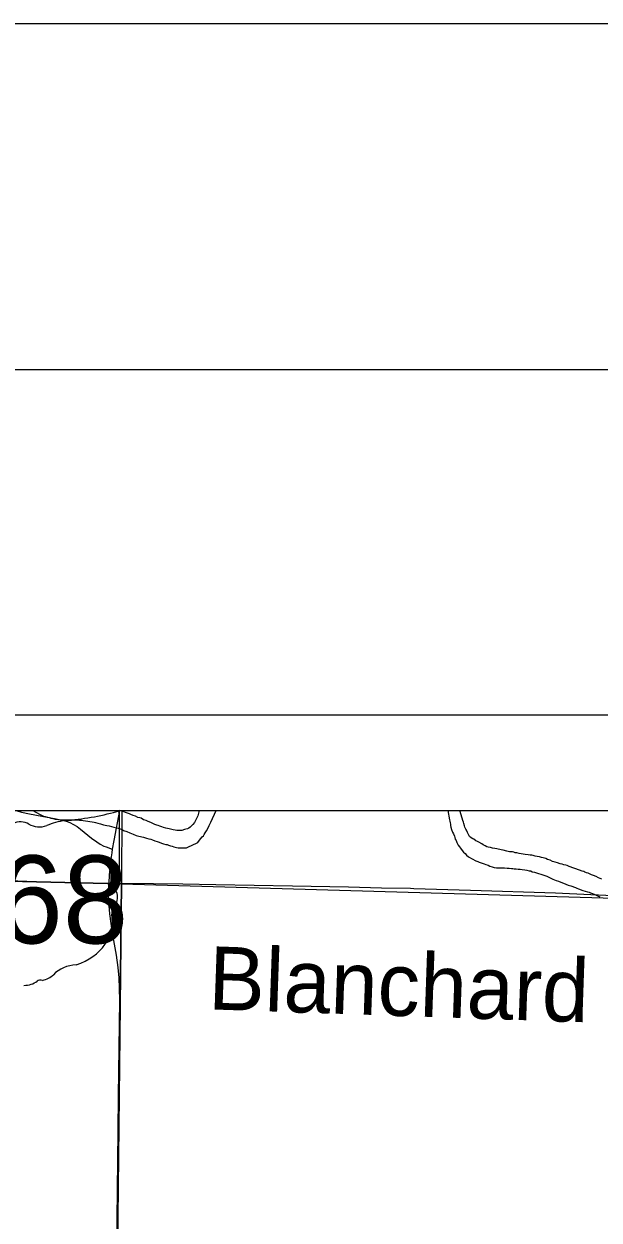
# Model space of a CAD drawing. Extents: x 0 to 68, y 0 to 52.9.
# Drawn here: x 27.932 to 28.763, y 20.269 to 22 of the extents above; entities that cross this region are included whole.
import ezdxf

# ---------------------------------------------------------------- set-up
doc = ezdxf.new("R2010")
doc.units = 0
for name, color, linetype in [('Default', 7, 'Continuous'), ('GM_X_County_Road', 7, 'Continuous'), ('GM_X_State_Route', 7, 'Continuous'), ('GM_X_State_Shield', 7, 'Continuous'), ('SH_Border', 7, 'Continuous'), ('SH_Cut_Line', 7, 'Continuous'), ('SH_Data', 7, 'Continuous')]:
    doc.layers.add(name, color=color, linetype=linetype)

msp = doc.modelspace()

# ---------------------------------------------------------------- linework, layer by layer
at = {"layer": 'Default'}
msp.add_line((24.6206, 20.8614), (31.3735, 20.8614), dxfattribs=at)
for points in [[(28.0733, 20.8614), (28.0726, 20.7555), (27.0895, 20.7787), (27.09, 20.8614)], [(27.9201, 20.8614), (27.9278, 20.8591), (27.9396, 20.8566), (27.9573, 20.8534), (27.978, 20.8497), (27.9845, 20.8483)], [(27.9445, 20.8614), (27.9541, 20.8565), (27.9578, 20.8542), (27.96, 20.8534), (27.9622, 20.8527), (27.9655, 20.8519), (27.968, 20.8515), (27.9702, 20.8507), (27.9732, 20.85), (27.9768, 20.8492), (27.9816, 20.8484), (27.9853, 20.848), (27.9886, 20.8479), (27.9915, 20.8479), (27.9945, 20.8479), (27.9971, 20.8482), (27.9993, 20.8482), (28.0022, 20.8481), (28.0048, 20.8481), (28.0066, 20.8481), (28.0085, 20.848), (28.0121, 20.8476), (28.0147, 20.8476), (28.0173, 20.8472), (28.0206, 20.8468), (28.0301, 20.8452), (28.0331, 20.8448), (28.0349, 20.844), (28.0386, 20.8432), (28.0422, 20.8421), (28.0466, 20.8409), (28.0514, 20.8401), (28.0547, 20.8394), (28.058, 20.8386), (28.0613, 20.8374), (28.065, 20.8367), (28.0679, 20.8359), (28.0709, 20.8351), (28.0734, 20.8343), (28.0756, 20.8328), (28.0804, 20.8313), (28.0848, 20.8294), (28.0895, 20.8275), (28.0939, 20.8256), (28.0976, 20.8245), (28.1002, 20.8241), (28.102, 20.8237), (28.1042, 20.8229), (28.1086, 20.8214), (28.1123, 20.8206), (28.1148, 20.8202), (28.1174, 20.8191), (28.1207, 20.8176), (28.124, 20.8168), (28.1269, 20.8157), (28.1302, 20.8145), (28.1335, 20.8134), (28.1368, 20.8126)], [(28.0696, 20.8614), (28.0615, 20.8183), (28.0592, 20.8057)], [(28.185, 20.8614), (28.183, 20.8538), (28.1818, 20.852), (28.1811, 20.8498), (28.18, 20.848), (28.1781, 20.8443), (28.1758, 20.8411), (28.1721, 20.8375), (28.1702, 20.836), (28.168, 20.8353), (28.1654, 20.8346), (28.1636, 20.8339), (28.1599, 20.8328), (28.1573, 20.8325), (28.1555, 20.8325), (28.1525, 20.8326), (28.15, 20.8333), (28.1474, 20.8337), (28.1415, 20.8353), (28.1393, 20.8357), (28.1367, 20.8361), (28.1335, 20.8372), (28.1309, 20.838), (28.128, 20.8388), (28.1258, 20.8399), (28.1239, 20.8403), (28.1206, 20.8414), (28.1181, 20.8426), (28.1148, 20.8441), (28.1111, 20.8456), (28.1082, 20.8471), (28.1045, 20.8482), (28.1009, 20.8505), (28.099, 20.8509), (28.0961, 20.8517), (28.0928, 20.8532), (28.0895, 20.8543), (28.0862, 20.8558), (28.084, 20.8566), (28.0701, 20.8614)], [(28.1368, 20.8126), (28.1387, 20.8122), (28.1405, 20.8114), (28.1434, 20.8107), (28.146, 20.8099), (28.1485, 20.8088), (28.1519, 20.808), (28.1544, 20.8076), (28.1563, 20.8076), (28.1588, 20.8075), (28.1618, 20.8075), (28.1647, 20.8074), (28.1666, 20.8074), (28.1695, 20.8089), (28.181, 20.8142), (28.1829, 20.8153), (28.1855, 20.8186), (28.1873, 20.8211), (28.1892, 20.8233), (28.1911, 20.8247), (28.1922, 20.8269), (28.1937, 20.8295), (28.1956, 20.8324), (28.1975, 20.8356), (28.1994, 20.84), (28.202, 20.8448), (28.2094, 20.8614)], [(28.5444, 20.8614), (28.5469, 20.8483), (28.5476, 20.8461), (28.5479, 20.8439), (28.5483, 20.8417), (28.5482, 20.8399), (28.5489, 20.8373), (28.5496, 20.834), (28.5511, 20.8303), (28.5525, 20.8277), (28.5539, 20.8244), (28.5546, 20.8225), (28.5553, 20.8199), (28.5564, 20.8181), (28.5575, 20.8155), (28.5593, 20.8115), (28.5615, 20.8089), (28.5629, 20.807), (28.5651, 20.8037), (28.5673, 20.8011), (28.5694, 20.7992), (28.5716, 20.797), (28.5742, 20.7947), (28.5848, 20.7887), (28.5877, 20.7876), (28.5899, 20.7868), (28.5925, 20.7861), (28.5943, 20.7853), (28.5972, 20.7842), (28.5994, 20.7834), (28.6027, 20.7823), (28.6053, 20.7811), (28.6086, 20.7803), (28.6115, 20.7792), (28.6148, 20.7788), (28.6174, 20.7784), (28.62, 20.7784), (28.6225, 20.7787), (28.6262, 20.7786), (28.6303, 20.7782), (28.6332, 20.7782), (28.6365, 20.7778)], [(28.767, 20.7621), (28.7622, 20.764), (28.7589, 20.7659), (28.7553, 20.7674), (28.7523, 20.7685), (28.7472, 20.7708), (28.745, 20.7716), (28.7428, 20.7723), (28.741, 20.7731), (28.7388, 20.7739), (28.7347, 20.7754), (28.7201, 20.7807), (28.7172, 20.7819), (28.715, 20.7826), (28.7124, 20.783), (28.7098, 20.7838), (28.7069, 20.7846), (28.7032, 20.7857), (28.6996, 20.7869), (28.6959, 20.788), (28.6926, 20.7895), (28.6886, 20.7907), (28.6864, 20.7922), (28.6845, 20.7926), (28.6823, 20.7933), (28.6801, 20.7937), (28.6772, 20.7945), (28.6739, 20.7949), (28.671, 20.7957), (28.668, 20.7964), (28.6658, 20.7968), (28.6636, 20.7969), (28.6607, 20.7976), (28.6563, 20.7981), (28.6533, 20.7985), (28.6504, 20.7989), (28.6475, 20.7993), (28.6445, 20.8001), (28.642, 20.8005), (28.6401, 20.8012), (28.6379, 20.8016), (28.6357, 20.802), (28.6335, 20.802), (28.6298, 20.8028), (28.6243, 20.804), (28.6218, 20.8048), (28.6196, 20.8052), (28.6174, 20.8056), (28.6152, 20.8063), (28.6126, 20.8067), (28.6093, 20.8071), (28.606, 20.8079), (28.6027, 20.8087), (28.6008, 20.8091), (28.5983, 20.8106), (28.5954, 20.8121), (28.5935, 20.8132), (28.5892, 20.8158), (28.5873, 20.8166), (28.5851, 20.8177), (28.5822, 20.82), (28.5804, 20.8207), (28.5782, 20.8222), (28.5756, 20.8241), (28.5742, 20.8267), (28.5728, 20.8296), (28.5713, 20.833), (28.5703, 20.8348), (28.5692, 20.8374), (28.5688, 20.8392), (28.5678, 20.8429), (28.5671, 20.8448), (28.566, 20.8473), (28.5653, 20.8503), (28.5617, 20.8614)], [(27.9845, 20.8483), (27.9867, 20.8478), (27.9924, 20.8461), (27.9979, 20.844), (28.0032, 20.8414), (28.0083, 20.8383), (28.0131, 20.8348), (28.0294, 20.8216), (28.0367, 20.8162), (28.0418, 20.813), (28.0472, 20.8102), (28.0502, 20.8091), (28.0592, 20.8057)], [(28.0592, 20.8057), (28.0585, 20.8003), (28.0574, 20.7915), (28.0564, 20.7826), (28.0558, 20.7767), (28.055, 20.7683), (28.0542, 20.7565)], [(28.6365, 20.7778), (28.6384, 20.7777), (28.6406, 20.7774), (28.6431, 20.7773), (28.6461, 20.7769), (28.649, 20.7765), (28.652, 20.7761), (28.6556, 20.7757), (28.6589, 20.7753), (28.6619, 20.7745), (28.6644, 20.7741), (28.6666, 20.773), (28.6699, 20.7722), (28.6729, 20.7714), (28.6758, 20.7706), (28.6791, 20.7695), (28.6831, 20.768), (28.6875, 20.7665), (28.6916, 20.7646), (28.6963, 20.7623), (28.7011, 20.7604), (28.7047, 20.7593), (28.7077, 20.7581), (28.7117, 20.7566), (28.715, 20.7551), (28.7186, 20.7536), (28.7223, 20.7524), (28.7289, 20.7501), (28.7311, 20.749), (28.7333, 20.7482), (28.7399, 20.7459), (28.7432, 20.7448), (28.7465, 20.744), (28.7487, 20.7436), (28.7509, 20.7425), (28.7538, 20.7414), (28.7571, 20.7399), (28.7608, 20.738), (28.7644, 20.7365)]]:
    msp.add_lwpolyline(points, dxfattribs=at)
for points in [[(27.0895, 20.7787), (28.0726, 20.7555), (28.062, 19.7892), (27.0892, 19.8116)], [(28.0726, 20.7555), (29.0511, 20.7272), (29.0416, 19.7624), (28.062, 19.7892)]]:
    msp.add_lwpolyline(points, close=True, dxfattribs=at)
at = {"layer": 'GM_X_County_Road'}
msp.add_lwpolyline([(28.0654, 20.1849), (28.0678, 20.3977), (28.0685, 20.4486), (28.0692, 20.5175), (28.0701, 20.5864), (28.0698, 20.6044), (28.069, 20.6193), (28.0676, 20.6342), (28.0652, 20.652), (28.0596, 20.6841), (28.0558, 20.7119), (28.0546, 20.7241), (28.0539, 20.7364), (28.0539, 20.7473), (28.0541, 20.7513), (28.0542, 20.7565)], dxfattribs=at)
at = {"layer": 'GM_X_State_Route'}
for points in [[(27.9072, 20.7602), (27.9227, 20.7599), (27.9753, 20.758), (28.0019, 20.7573), (28.0039, 20.7572)], [(28.0039, 20.7572), (28.0542, 20.7565)], [(28.0542, 20.7565), (28.0706, 20.7563)], [(28.0706, 20.7563), (28.1189, 20.7558)], [(28.1189, 20.7558), (28.1613, 20.7554), (28.2092, 20.7546), (28.3197, 20.7528), (28.32, 20.7528), (28.4009, 20.7511), (28.4488, 20.7498), (28.4907, 20.749), (28.4951, 20.7489)], [(28.4951, 20.7489), (28.5775, 20.7462), (28.7003, 20.7423), (28.7511, 20.7401), (28.784, 20.7386), (28.8327, 20.7365), (28.8607, 20.7353)]]:
    msp.add_lwpolyline(points, dxfattribs=at)
at = {"layer": 'GM_X_State_Shield'}
for q in [(28.0696, 20.8569), (28.0696, 20.7559)]:
    msp.add_line((28.0696, 20.7559), q, dxfattribs=at)
for centre, major_axis, start_param, end_param in [((27.9262, 20.8279), (0.0214, 0), 0.950623, 2.079405), ((27.9994, 20.7931), (0.0678, 0), 1.699011, 2.107814), ((27.9564, 21.1153), (0.3372, 0), 4.814394, 5.042369), ((28.0661, 20.8573), (0.00354, 0), 6.141152, 7.989035), ((27.9538, 20.8585), (0.0258, 0), 4.081561, 5.145723), ((28.0688, 20.7485), (0.00548, 0), 1.883978, 3.671073), ((28.034, 20.7357), (0.0329, 0), 5.934695, 6.695948), ((28.0658, 20.7555), (0.00379, 0), 5.05454, 6.418171), ((28.0823, 20.7136), (0.0239, 0), 2.387724, 3.262537), ((27.9752, 20.7008), (0.0843, 0), 5.101752, 6.440018), ((28.0108, 20.6015), (0.0462, 0), 1.647645, 2.488434), ((27.9523, 20.637), (0.0272, 0), 4.937069, 5.64225), ((27.9321, 20.6292), (0.0258, 0), 4.691044, 5.507374), ((27.9554, 20.6105), (0.00725, 0), 1.147584, 2.315152)]:
    msp.add_ellipse(centre, major_axis=major_axis, ratio=0.8, start_param=start_param, end_param=end_param, dxfattribs=at)
at = {"layer": 'SH_Border'}
msp.add_lwpolyline([(2, 21.5), (33.5, 21.5), (33.5, 0.5), (2, 0.5)], close=True, dxfattribs=at)
at = {"layer": 'SH_Cut_Line'}
msp.add_lwpolyline([(0, 0), (34, 0), (34, 22), (0, 22)], close=True, dxfattribs=at)
at = {"layer": 'SH_Data'}
msp.add_line((24.5015, 21), (31.5015, 21), dxfattribs=at)

# ---------------------------------------------------------------- texts
at = {"layer": 'Default'}
msp.add_text('Blanchard', height=0.09139, rotation=358.0262, dxfattribs=at).set_placement((28.1972, 20.5739))
at = {"layer": 'GM_X_State_Shield'}
msp.add_text('568', height=0.12718, dxfattribs=at).set_placement((27.7987, 20.6693))

doc.saveas('drawing.dxf')
